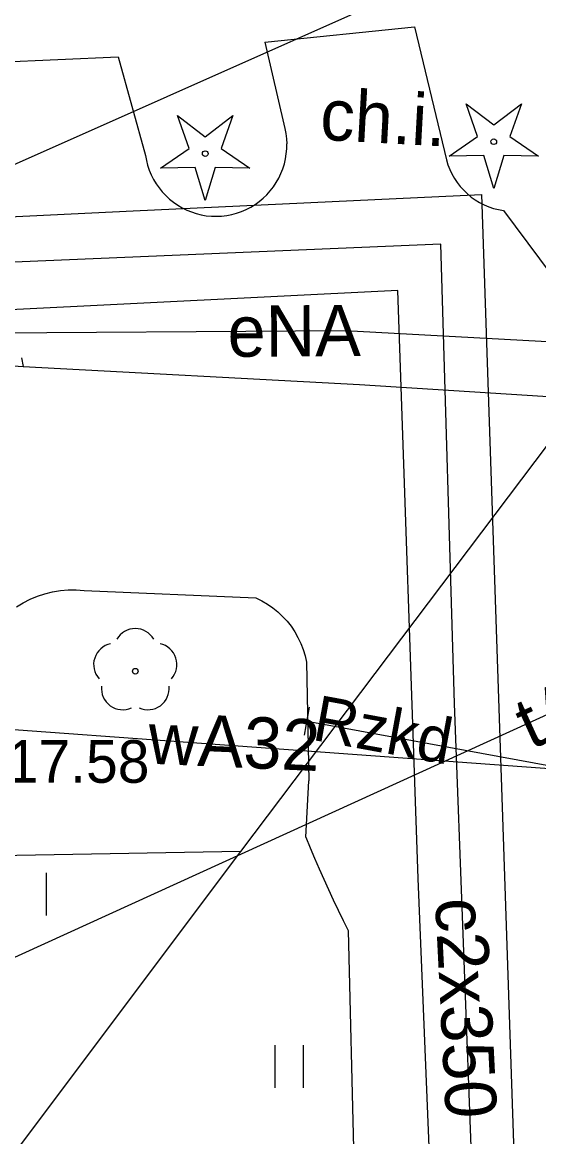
# Model space of a CAD drawing. Extents: x 6434771 to 6436222, y 5663454 to 5664782.
# Drawn here: x 6435112.1 to 6435121.17, y 5664307.18 to 5664326.78 of the extents above; entities that cross this region are included whole.
import ezdxf

# ---------------------------------------------------------------- set-up
doc = ezdxf.new("R2010")
doc.units = 0
for name, color, linetype in [('Warstwa 10', 7, 'Continuous'), ('Warstwa 11', 7, 'Continuous'), ('Warstwa 12', 7, 'Continuous'), ('Warstwa 13', 7, 'Continuous'), ('Warstwa 20', 7, 'Continuous'), ('Warstwa 25', 7, 'Continuous'), ('Warstwa 5', 7, 'Continuous'), ('Warstwa 7', 7, 'Continuous'), ('Warstwa 8', 7, 'Continuous'), ('Warstwa 9', 7, 'Continuous')]:
    doc.layers.add(name, color=color, linetype=linetype)

msp = doc.modelspace()

# ---------------------------------------------------------------- linework, layer by layer
at = {"layer": 'Warstwa 10'}
for points in [[(6435119.595, 5664324.425), (6435120.097, 5664324.772), (6435119.895, 5664325.348), (6435120.38, 5664324.978), (6435120.865, 5664325.348), (6435120.663, 5664324.772), (6435121.165, 5664324.425), (6435120.555, 5664324.439), (6435120.38, 5664323.855), (6435120.205, 5664324.439)], [(6435114.525, 5664324.215), (6435115.027, 5664324.562), (6435114.825, 5664325.138), (6435115.31, 5664324.768), (6435115.795, 5664325.138), (6435115.593, 5664324.562), (6435116.095, 5664324.215), (6435115.485, 5664324.229), (6435115.31, 5664323.645), (6435115.135, 5664324.229)]]:
    msp.add_lwpolyline(points, close=True, dxfattribs=at)
msp.add_lwpolyline([(6435117.1, 5664314.49), (6435122.94, 5664313.42)], dxfattribs=at)
for centre in [(6435120.38, 5664324.68), (6435115.31, 5664324.47)]:
    msp.add_circle(centre, 0.05, dxfattribs=at)
at = {"layer": 'Warstwa 11'}
msp.add_circle((6435114.081, 5664315.37), 0.05, dxfattribs=at)
for centre, start, end in [((6435114.081, 5664315.745), 30.1471, 149.8529), ((6435113.724, 5664315.486), 102.1471, 221.8529), ((6435114.438, 5664315.486), 318.1471, 77.8529), ((6435113.861, 5664315.067), 174.1471, 293.8529), ((6435114.301, 5664315.067), 246.1471, 5.8529)]:
    msp.add_arc(centre, 0.375, start, end, dxfattribs=at)
at = {"layer": 'Warstwa 12'}
for points in [[(6435120.514, 5664293), (6435120.371, 5664297.187), (6435120.322, 5664298.647), (6435120.185, 5664300.408), (6435120.167, 5664302.18), (6435119.692, 5664314.8), (6435119.452, 5664322.881), (6435111.533, 5664322.542), (6435105.864, 5664322.195), (6435105.76, 5664325.201), (6435105.771, 5664326.18)], [(6435067.74, 5664302.21), (6435067.95, 5664306.86), (6435069.45, 5664309.56), (6435072.34, 5664311.16), (6435075.8, 5664311.85), (6435075.33, 5664316.64), (6435083.71, 5664318.02), (6435099.11, 5664320.88), (6435106.62, 5664321.29), (6435110.776, 5664321.316), (6435117.77, 5664321.36), (6435124.55, 5664320.99), (6435124.41, 5664315.7), (6435123.48, 5664313.24), (6435127.46, 5664309.92), (6435128.59, 5664309.2)], [(6435111.69, 5664310.22), (6435131.56, 5664319.28), (6435132.32, 5664320.43), (6435132.318, 5664321.223)], [(6435133.974, 5664313.442), (6435131.506, 5664313.602), (6435123.934, 5664313.464), (6435102.691, 5664315.011), (6435102.549, 5664311.422)]]:
    msp.add_lwpolyline(points, dxfattribs=at)
at = {"layer": 'Warstwa 20'}
msp.add_line((6435117.057, 5664314.244), (6435117.143, 5664314.736), dxfattribs=at)
at = {"layer": 'Warstwa 5'}
for p, q in [((6435116.36, 5664326.43), (6435118.99, 5664326.7)), ((6435118.99, 5664326.7), (6435119.55, 5664324.36)), ((6435116.36, 5664326.43), (6435116.71, 5664324.91)), ((6435111.08, 5664326.05), (6435113.78, 5664326.17)), ((6435113.78, 5664326.17), (6435114.26, 5664324.44)), ((6435116.71, 5664324.91), (6435116.728, 5664324.822)), ((6435116.728, 5664324.822), (6435116.739, 5664324.733)), ((6435116.735, 5664324.464), (6435116.743, 5664324.554)), ((6435116.739, 5664324.733), (6435116.744, 5664324.644)), ((6435116.743, 5664324.554), (6435116.744, 5664324.644)), ((6435114.26, 5664324.44), (6435114.276, 5664324.352)), ((6435116.701, 5664324.288), (6435116.721, 5664324.376)), ((6435116.721, 5664324.376), (6435116.735, 5664324.464)), ((6435119.55, 5664324.36), (6435119.576, 5664324.275)), ((6435114.276, 5664324.352), (6435114.298, 5664324.265)), ((6435114.298, 5664324.265), (6435114.326, 5664324.18)), ((6435114.326, 5664324.18), (6435114.361, 5664324.097)), ((6435116.641, 5664324.119), (6435116.674, 5664324.203)), ((6435116.674, 5664324.203), (6435116.701, 5664324.288)), ((6435119.576, 5664324.275), (6435119.608, 5664324.192)), ((6435119.608, 5664324.192), (6435119.645, 5664324.112)), ((6435114.361, 5664324.097), (6435114.401, 5664324.017)), ((6435114.401, 5664324.017), (6435114.447, 5664323.939)), ((6435116.558, 5664323.96), (6435116.602, 5664324.038)), ((6435116.602, 5664324.038), (6435116.641, 5664324.119)), ((6435119.645, 5664324.112), (6435119.689, 5664324.035)), ((6435119.689, 5664324.035), (6435119.738, 5664323.961)), ((6435114.447, 5664323.939), (6435114.498, 5664323.866)), ((6435114.498, 5664323.866), (6435114.555, 5664323.796)), ((6435114.555, 5664323.796), (6435114.616, 5664323.731)), ((6435116.393, 5664323.748), (6435116.453, 5664323.815)), ((6435116.453, 5664323.815), (6435116.508, 5664323.885)), ((6435116.508, 5664323.885), (6435116.558, 5664323.96)), ((6435119.738, 5664323.961), (6435119.792, 5664323.891)), ((6435119.792, 5664323.891), (6435119.852, 5664323.825)), ((6435119.852, 5664323.825), (6435119.916, 5664323.763)), ((6435114.616, 5664323.731), (6435114.682, 5664323.67)), ((6435114.682, 5664323.67), (6435114.753, 5664323.614)), ((6435114.753, 5664323.614), (6435114.827, 5664323.563)), ((6435116.109, 5664323.529), (6435116.186, 5664323.576)), ((6435116.186, 5664323.576), (6435116.259, 5664323.628)), ((6435116.259, 5664323.628), (6435116.328, 5664323.686)), ((6435116.328, 5664323.686), (6435116.393, 5664323.748)), ((6435119.916, 5664323.763), (6435119.984, 5664323.707)), ((6435119.984, 5664323.707), (6435120.056, 5664323.656)), ((6435120.056, 5664323.656), (6435120.132, 5664323.61)), ((6435120.132, 5664323.61), (6435120.211, 5664323.57)), ((6435114.827, 5664323.563), (6435114.904, 5664323.517)), ((6435114.904, 5664323.517), (6435114.985, 5664323.478)), ((6435114.985, 5664323.478), (6435115.068, 5664323.444)), ((6435115.068, 5664323.444), (6435115.153, 5664323.416)), ((6435115.153, 5664323.416), (6435115.24, 5664323.395)), ((6435115.24, 5664323.395), (6435115.329, 5664323.379)), ((6435115.329, 5664323.379), (6435115.418, 5664323.371)), ((6435115.598, 5664323.372), (6435115.687, 5664323.383)), ((6435115.687, 5664323.383), (6435115.775, 5664323.4)), ((6435115.775, 5664323.4), (6435115.862, 5664323.423)), ((6435115.862, 5664323.423), (6435115.947, 5664323.452)), ((6435115.947, 5664323.452), (6435116.029, 5664323.488)), ((6435116.029, 5664323.488), (6435116.109, 5664323.529)), ((6435120.211, 5664323.57), (6435120.293, 5664323.535)), ((6435120.293, 5664323.535), (6435120.377, 5664323.507)), ((6435120.377, 5664323.507), (6435120.463, 5664323.485)), ((6435120.463, 5664323.485), (6435120.55, 5664323.47)), ((6435120.55, 5664323.47), (6435123.06, 5664320.09)), ((6435115.418, 5664323.371), (6435115.508, 5664323.368)), ((6435115.508, 5664323.368), (6435115.598, 5664323.372)), ((6435112.361, 5664316.69), (6435112.493, 5664316.733)), ((6435112.493, 5664316.733), (6435112.628, 5664316.765)), ((6435112.628, 5664316.765), (6435112.765, 5664316.787)), ((6435112.765, 5664316.787), (6435112.903, 5664316.799)), ((6435112.903, 5664316.799), (6435113.041, 5664316.8)), ((6435113.041, 5664316.8), (6435113.18, 5664316.79)), ((6435113.18, 5664316.79), (6435116.2, 5664316.66)), ((6435111.991, 5664316.502), (6435112.11, 5664316.574)), ((6435112.11, 5664316.574), (6435112.233, 5664316.637)), ((6435112.233, 5664316.637), (6435112.361, 5664316.69)), ((6435116.2, 5664316.66), (6435116.303, 5664316.609)), ((6435116.303, 5664316.609), (6435116.402, 5664316.551)), ((6435116.402, 5664316.551), (6435116.497, 5664316.485)), ((6435116.497, 5664316.485), (6435116.586, 5664316.413)), ((6435116.586, 5664316.413), (6435116.67, 5664316.334)), ((6435116.67, 5664316.334), (6435116.748, 5664316.249)), ((6435116.748, 5664316.249), (6435116.819, 5664316.159)), ((6435116.819, 5664316.159), (6435116.883, 5664316.063)), ((6435116.883, 5664316.063), (6435116.94, 5664315.963)), ((6435116.94, 5664315.963), (6435116.99, 5664315.859)), ((6435116.99, 5664315.859), (6435117.031, 5664315.752)), ((6435117.031, 5664315.752), (6435117.065, 5664315.642)), ((6435117.065, 5664315.642), (6435117.09, 5664315.53)), ((6435117.09, 5664315.53), (6435117.13, 5664313.44)), ((6435117.08, 5664312.45), (6435117.13, 5664313.44)), ((6435117.08, 5664312.45), (6435117.156, 5664312.265)), ((6435117.156, 5664312.265), (6435117.233, 5664312.08)), ((6435117.233, 5664312.08), (6435117.312, 5664311.896)), ((6435112.52, 5664311.073), (6435112.52, 5664311.823)), ((6435117.312, 5664311.896), (6435117.392, 5664311.713)), ((6435117.392, 5664311.713), (6435117.474, 5664311.531)), ((6435117.474, 5664311.531), (6435117.558, 5664311.35)), ((6435117.558, 5664311.35), (6435117.644, 5664311.169)), ((6435117.644, 5664311.169), (6435117.731, 5664310.989)), ((6435117.731, 5664310.989), (6435117.82, 5664310.81)), ((6435117.82, 5664310.81), (6435117.97, 5664304.74)), ((6435116.538, 5664308.043), (6435116.538, 5664308.793)), ((6435117.038, 5664308.043), (6435117.038, 5664308.793))]:
    msp.add_line(p, q, dxfattribs=at)
at = {"layer": 'Warstwa 7'}
for points in [[(6435099.84, 5664318.89), (6435129.44, 5664332.06), (6435138.81, 5664332.24)], [(6435139.63, 5664330.28), (6435129.57, 5664330.29), (6435115.93, 5664312.2), (6435111.42, 5664306.19), (6435110.5, 5664299.14)], [(6435115.93, 5664312.2), (6435102.5, 5664311.96)]]:
    msp.add_lwpolyline(points, dxfattribs=at)
at = {"layer": 'Warstwa 8'}
for p, q in [((6435110.8, 5664320.8), (6435112.11, 5664320.73)), ((6435112.11, 5664320.73), (6435118.02, 5664320.41)), ((6435118.02, 5664320.41), (6435123.06, 5664320.09)), ((6435112.361, 5664316.69), (6435112.493, 5664316.733)), ((6435112.493, 5664316.733), (6435112.628, 5664316.765)), ((6435112.628, 5664316.765), (6435112.765, 5664316.787)), ((6435112.765, 5664316.787), (6435112.903, 5664316.799)), ((6435112.903, 5664316.799), (6435113.041, 5664316.8)), ((6435113.041, 5664316.8), (6435113.18, 5664316.79)), ((6435113.18, 5664316.79), (6435116.2, 5664316.66)), ((6435111.991, 5664316.502), (6435112.11, 5664316.574)), ((6435112.11, 5664316.574), (6435112.233, 5664316.637)), ((6435112.233, 5664316.637), (6435112.361, 5664316.69)), ((6435116.2, 5664316.66), (6435116.303, 5664316.609)), ((6435116.303, 5664316.609), (6435116.402, 5664316.551)), ((6435116.402, 5664316.551), (6435116.497, 5664316.485)), ((6435116.497, 5664316.485), (6435116.586, 5664316.413)), ((6435116.586, 5664316.413), (6435116.67, 5664316.334)), ((6435116.67, 5664316.334), (6435116.748, 5664316.249)), ((6435116.748, 5664316.249), (6435116.819, 5664316.159)), ((6435116.819, 5664316.159), (6435116.883, 5664316.063)), ((6435116.883, 5664316.063), (6435116.94, 5664315.963)), ((6435116.94, 5664315.963), (6435116.99, 5664315.859)), ((6435116.99, 5664315.859), (6435117.031, 5664315.752)), ((6435117.031, 5664315.752), (6435117.065, 5664315.642)), ((6435117.065, 5664315.642), (6435117.09, 5664315.53)), ((6435117.09, 5664315.53), (6435117.13, 5664313.44)), ((6435117.08, 5664312.45), (6435117.13, 5664313.44)), ((6435117.08, 5664312.45), (6435117.156, 5664312.265)), ((6435117.156, 5664312.265), (6435117.233, 5664312.08)), ((6435117.233, 5664312.08), (6435117.312, 5664311.896)), ((6435117.312, 5664311.896), (6435117.392, 5664311.713)), ((6435117.392, 5664311.713), (6435117.474, 5664311.531)), ((6435117.474, 5664311.531), (6435117.558, 5664311.35)), ((6435117.558, 5664311.35), (6435117.644, 5664311.169)), ((6435117.644, 5664311.169), (6435117.731, 5664310.989)), ((6435117.731, 5664310.989), (6435117.82, 5664310.81)), ((6435117.82, 5664310.81), (6435117.97, 5664304.74))]:
    msp.add_line(p, q, dxfattribs=at)
msp.add_lwpolyline([(6435105.037, 5664325.135), (6435106.484, 5664325.267), (6435106.532, 5664323.098), (6435114.042, 5664323.467), (6435120.163, 5664323.754), (6435120.891, 5664302.208), (6435119.442, 5664302.153), (6435119.05, 5664311.725), (6435118.692, 5664322.066), (6435111.763, 5664321.715), (6435105.113, 5664321.435)], close=True, dxfattribs=at)
at = {"layer": 'Warstwa 9'}
for p, q in [((6435116.36, 5664326.43), (6435118.99, 5664326.7)), ((6435118.99, 5664326.7), (6435119.55, 5664324.36)), ((6435116.36, 5664326.43), (6435116.71, 5664324.91)), ((6435111.08, 5664326.05), (6435113.78, 5664326.17)), ((6435113.78, 5664326.17), (6435114.26, 5664324.44)), ((6435116.71, 5664324.91), (6435116.728, 5664324.822)), ((6435116.728, 5664324.822), (6435116.739, 5664324.733)), ((6435116.735, 5664324.464), (6435116.743, 5664324.554)), ((6435116.739, 5664324.733), (6435116.744, 5664324.644)), ((6435116.743, 5664324.554), (6435116.744, 5664324.644)), ((6435114.26, 5664324.44), (6435114.276, 5664324.352)), ((6435116.701, 5664324.288), (6435116.721, 5664324.376)), ((6435116.721, 5664324.376), (6435116.735, 5664324.464)), ((6435119.55, 5664324.36), (6435119.576, 5664324.275)), ((6435114.276, 5664324.352), (6435114.298, 5664324.265)), ((6435114.298, 5664324.265), (6435114.326, 5664324.18)), ((6435114.326, 5664324.18), (6435114.361, 5664324.097)), ((6435116.641, 5664324.119), (6435116.674, 5664324.203)), ((6435116.674, 5664324.203), (6435116.701, 5664324.288)), ((6435119.576, 5664324.275), (6435119.608, 5664324.192)), ((6435119.608, 5664324.192), (6435119.645, 5664324.112)), ((6435114.361, 5664324.097), (6435114.401, 5664324.017)), ((6435114.401, 5664324.017), (6435114.447, 5664323.939)), ((6435116.558, 5664323.96), (6435116.602, 5664324.038)), ((6435116.602, 5664324.038), (6435116.641, 5664324.119)), ((6435119.645, 5664324.112), (6435119.689, 5664324.035)), ((6435119.689, 5664324.035), (6435119.738, 5664323.961)), ((6435114.447, 5664323.939), (6435114.498, 5664323.866)), ((6435114.498, 5664323.866), (6435114.555, 5664323.796)), ((6435114.555, 5664323.796), (6435114.616, 5664323.731)), ((6435116.393, 5664323.748), (6435116.453, 5664323.815)), ((6435116.453, 5664323.815), (6435116.508, 5664323.885)), ((6435116.508, 5664323.885), (6435116.558, 5664323.96)), ((6435119.738, 5664323.961), (6435119.792, 5664323.891)), ((6435119.792, 5664323.891), (6435119.852, 5664323.825)), ((6435119.852, 5664323.825), (6435119.916, 5664323.763)), ((6435114.616, 5664323.731), (6435114.682, 5664323.67)), ((6435114.682, 5664323.67), (6435114.753, 5664323.614)), ((6435114.753, 5664323.614), (6435114.827, 5664323.563)), ((6435116.109, 5664323.529), (6435116.186, 5664323.576)), ((6435116.186, 5664323.576), (6435116.259, 5664323.628)), ((6435116.259, 5664323.628), (6435116.328, 5664323.686)), ((6435116.328, 5664323.686), (6435116.393, 5664323.748)), ((6435119.916, 5664323.763), (6435119.984, 5664323.707)), ((6435119.984, 5664323.707), (6435120.056, 5664323.656)), ((6435120.056, 5664323.656), (6435120.132, 5664323.61)), ((6435120.132, 5664323.61), (6435120.211, 5664323.57)), ((6435114.827, 5664323.563), (6435114.904, 5664323.517)), ((6435114.904, 5664323.517), (6435114.985, 5664323.478)), ((6435114.985, 5664323.478), (6435115.068, 5664323.444)), ((6435115.068, 5664323.444), (6435115.153, 5664323.416)), ((6435115.153, 5664323.416), (6435115.24, 5664323.395)), ((6435115.24, 5664323.395), (6435115.329, 5664323.379)), ((6435115.329, 5664323.379), (6435115.418, 5664323.371)), ((6435115.598, 5664323.372), (6435115.687, 5664323.383)), ((6435115.687, 5664323.383), (6435115.775, 5664323.4)), ((6435115.775, 5664323.4), (6435115.862, 5664323.423)), ((6435115.862, 5664323.423), (6435115.947, 5664323.452)), ((6435115.947, 5664323.452), (6435116.029, 5664323.488)), ((6435116.029, 5664323.488), (6435116.109, 5664323.529)), ((6435120.211, 5664323.57), (6435120.293, 5664323.535)), ((6435120.293, 5664323.535), (6435120.377, 5664323.507)), ((6435120.377, 5664323.507), (6435120.463, 5664323.485)), ((6435120.463, 5664323.485), (6435120.55, 5664323.47)), ((6435120.55, 5664323.47), (6435123.06, 5664320.09)), ((6435115.418, 5664323.371), (6435115.508, 5664323.368)), ((6435115.508, 5664323.368), (6435115.598, 5664323.372)), ((6435112.081, 5664320.882), (6435112.11, 5664320.73)), ((6435112.11, 5664320.73), (6435118.02, 5664320.41)), ((6435118.02, 5664320.41), (6435123.06, 5664320.09))]:
    msp.add_line(p, q, dxfattribs=at)

# ---------------------------------------------------------------- texts
at = {"layer": 'Warstwa 11'}
msp.add_text('Rzkd', height=0.8, rotation=349.6188, dxfattribs=at).set_placement((6435117.169, 5664314.166))
at = {"layer": 'Warstwa 13'}
for s, height, rotation, p in [('eNA', 0.9, 0.361, (6435115.705, 5664320.897)), ('tA2', 0.9, 24.5111, (6435121.034, 5664313.985)), ('wA32', 0.902, 357.4913, (6435114.293, 5664313.745)), ('c2x350', 0.9, 272.8482, (6435119.349, 5664311.364))]:
    msp.add_text(s, height=height, rotation=rotation, dxfattribs=at).set_placement(p)
at = {"layer": 'Warstwa 25'}
msp.add_text('117.58', height=0.75, dxfattribs=at).set_placement((6435111.263, 5664313.408))
at = {"layer": 'Warstwa 9'}
msp.add_text('ch.i.', height=0.9, rotation=356.9011, dxfattribs=at).set_placement((6435117.315, 5664324.715))

doc.saveas('drawing.dxf')
